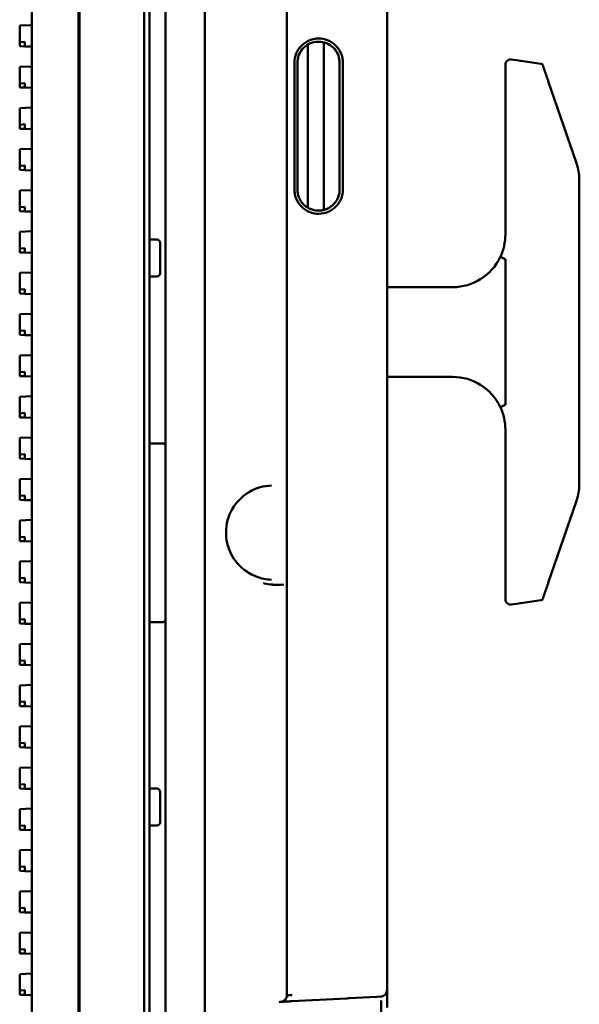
# Model space of a CAD drawing. Header units: millimetres. Extents: x 0 to 14369, y -869 to 2970.
# Tile 404 of 656: x 1703 to 1756, y 2418 to 2511. Entities that reach past the tile are written whole.
import ezdxf

# ---------------------------------------------------------------- set-up
doc = ezdxf.new("R2010")
doc.units = ezdxf.units.MM
doc.header["$LTSCALE"] = 10
doc.layers.add('Sichtbar (ISO)', color=7, linetype='Continuous', lineweight=50)

msp = doc.modelspace()

# ---------------------------------------------------------------- linework, layer by layer
at = {"layer": 'Sichtbar (ISO)'}
for p, q in [((1714.784, 2135.364), (1714.784, 2637.664)), ((1715.284, 2135.364), (1715.284, 2637.664)), ((1704.134, 2137.112), (1704.134, 2635.915)), ((1704.134, 2635.915), (1704.134, 2137.112)), ((1708.634, 2137.004), (1708.634, 2636.024)), ((1708.634, 2636.024), (1708.634, 2137.004)), ((1708.548, 2137.266), (1708.548, 2635.761)), ((1708.548, 2635.761), (1708.548, 2137.266)), ((1716.784, 2612.311), (1716.784, 2467.68)), ((1728.284, 2546.246), (1728.284, 2467.368)), ((1737.784, 2546.755), (1737.784, 2419.16)), ((1720.524, 2148.009), (1720.524, 2545.838)), ((1704.134, 2510.582), (1702.984, 2510.544)), ((1702.984, 2510.544), (1702.984, 2510.444)), ((1702.984, 2510.444), (1702.984, 2508.966)), ((1728.285, 2510.537), (1728.284, 2510.537)), ((1702.984, 2508.966), (1703.484, 2509.001)), ((1702.984, 2508.966), (1702.984, 2508.584)), ((1703.484, 2508.667), (1703.484, 2509.001)), ((1728.285, 2509.403), (1728.284, 2509.403)), ((1728.284, 2509.302), (1728.285, 2509.302)), ((1728.285, 2509.272), (1728.284, 2509.272)), ((1731.784, 2508.95), (1731.784, 2493.077)), ((1702.984, 2508.584), (1703.484, 2508.567)), ((1703.484, 2508.567), (1703.484, 2508.667)), ((1703.484, 2508.567), (1704.134, 2508.546)), ((1730.286, 2508.747), (1730.286, 2493.281)), ((1749.555, 2507.332), (1752.363, 2506.931)), ((1704.134, 2506.676), (1702.984, 2506.638)), ((1702.984, 2506.638), (1702.984, 2506.538)), ((1702.984, 2506.538), (1702.984, 2505.06)), ((1729, 2495.014), (1729, 2507.014)), ((1729.284, 2495.014), (1729.284, 2507.014)), ((1733.284, 2507.014), (1733.284, 2495.014)), ((1733.6, 2507.014), (1733.6, 2495.014)), ((1748.984, 2506.837), (1748.984, 2505.84)), ((1748.984, 2499.195), (1748.984, 2505.84)), ((1753.051, 2505.267), (1755.695, 2497.587)), ((1702.984, 2505.06), (1703.484, 2505.095)), ((1702.984, 2505.06), (1702.984, 2504.678)), ((1702.984, 2504.678), (1703.484, 2504.661)), ((1703.484, 2504.761), (1703.484, 2505.095)), ((1703.484, 2504.661), (1703.484, 2504.761)), ((1703.484, 2504.661), (1704.134, 2504.639)), ((1704.134, 2502.77), (1702.984, 2502.731)), ((1702.984, 2502.731), (1702.984, 2502.632)), ((1702.984, 2502.632), (1702.984, 2501.154)), ((1702.984, 2501.154), (1703.484, 2501.189)), ((1702.984, 2501.154), (1702.984, 2500.771)), ((1702.984, 2500.771), (1703.484, 2500.755)), ((1703.484, 2500.855), (1703.484, 2501.189)), ((1703.484, 2500.755), (1703.484, 2500.855)), ((1703.484, 2500.755), (1704.134, 2500.733)), ((1704.134, 2498.863), (1702.984, 2498.825)), ((1702.984, 2498.825), (1702.984, 2498.725)), ((1702.984, 2498.725), (1702.984, 2497.247)), ((1748.984, 2499.195), (1748.984, 2499.116)), ((1748.984, 2499.116), (1748.984, 2496.962)), ((1702.984, 2497.247), (1703.484, 2497.282)), ((1702.984, 2497.247), (1702.984, 2496.865)), ((1702.984, 2496.865), (1703.484, 2496.848)), ((1703.484, 2496.948), (1703.484, 2497.282)), ((1703.484, 2496.848), (1703.484, 2496.948)), ((1703.484, 2496.848), (1704.134, 2496.827)), ((1748.984, 2494.919), (1748.984, 2496.962)), ((1704.134, 2494.957), (1702.984, 2494.919)), ((1702.984, 2494.919), (1702.984, 2494.819)), ((1702.984, 2494.819), (1702.984, 2493.341)), ((1702.984, 2493.341), (1703.484, 2493.376)), ((1702.984, 2493.341), (1702.984, 2492.959)), ((1703.484, 2493.042), (1703.484, 2493.376)), ((1702.984, 2492.959), (1703.484, 2492.942)), ((1703.484, 2492.942), (1703.484, 2493.042)), ((1703.484, 2492.942), (1704.134, 2492.921)), ((1704.134, 2491.051), (1702.984, 2491.013)), ((1702.984, 2491.013), (1702.984, 2490.913)), ((1702.984, 2490.913), (1702.984, 2489.435)), ((1702.984, 2489.435), (1703.484, 2489.47)), ((1702.984, 2489.435), (1702.984, 2489.053)), ((1703.484, 2489.136), (1703.484, 2489.47)), ((1715.984, 2490.264), (1715.284, 2490.264)), ((1715.984, 2490.264), (1715.284, 2490.264)), ((1716.284, 2487.064), (1716.284, 2489.964)), ((1716.284, 2489.964), (1716.284, 2487.064)), ((1702.984, 2489.053), (1703.484, 2489.036)), ((1703.484, 2489.036), (1703.484, 2489.136)), ((1703.484, 2489.036), (1704.134, 2489.014)), ((1728.285, 2489.076), (1728.284, 2489.076)), ((1704.134, 2487.145), (1702.984, 2487.106)), ((1702.984, 2487.106), (1702.984, 2487.007)), ((1702.984, 2487.007), (1702.984, 2485.529)), ((1715.984, 2486.764), (1715.284, 2486.764)), ((1715.984, 2486.764), (1715.284, 2486.764)), ((1743.984, 2485.764), (1737.784, 2485.764)), ((1702.984, 2485.529), (1703.484, 2485.564)), ((1702.984, 2485.529), (1702.984, 2485.146)), ((1702.984, 2485.146), (1703.484, 2485.13)), ((1703.484, 2485.23), (1703.484, 2485.564)), ((1703.484, 2485.13), (1703.484, 2485.23)), ((1703.484, 2485.13), (1704.134, 2485.108)), ((1704.134, 2483.238), (1702.984, 2483.2)), ((1702.984, 2483.2), (1702.984, 2483.1)), ((1702.984, 2483.1), (1702.984, 2481.622)), ((1702.984, 2481.622), (1703.484, 2481.657)), ((1702.984, 2481.622), (1702.984, 2481.24)), ((1702.984, 2481.24), (1703.484, 2481.223)), ((1703.484, 2481.323), (1703.484, 2481.657)), ((1703.484, 2481.223), (1703.484, 2481.323)), ((1703.484, 2481.223), (1704.134, 2481.202)), ((1704.134, 2479.332), (1702.984, 2479.294)), ((1702.984, 2479.294), (1702.984, 2479.194)), ((1702.984, 2479.194), (1702.984, 2477.716)), ((1702.984, 2477.716), (1703.484, 2477.751)), ((1702.984, 2477.716), (1702.984, 2477.334)), ((1702.984, 2477.334), (1703.484, 2477.317)), ((1703.484, 2477.417), (1703.484, 2477.751)), ((1703.484, 2477.317), (1703.484, 2477.417)), ((1703.484, 2477.317), (1704.134, 2477.296)), ((1737.784, 2477.264), (1743.984, 2477.264)), ((1704.134, 2475.426), (1702.984, 2475.388)), ((1702.984, 2475.388), (1702.984, 2475.288)), ((1702.984, 2475.288), (1702.984, 2473.81)), ((1702.984, 2473.81), (1703.484, 2473.845)), ((1702.984, 2473.81), (1702.984, 2473.428)), ((1703.484, 2473.511), (1703.484, 2473.845)), ((1703.484, 2473.411), (1703.484, 2473.511)), ((1702.984, 2473.428), (1703.484, 2473.411)), ((1703.484, 2473.411), (1704.134, 2473.389)), ((1704.134, 2471.52), (1702.984, 2471.481)), ((1702.984, 2471.481), (1702.984, 2471.382)), ((1702.984, 2471.382), (1702.984, 2469.904)), ((1716.484, 2470.963), (1715.284, 2470.963)), ((1715.284, 2470.963), (1716.484, 2470.963)), ((1702.984, 2469.904), (1703.484, 2469.939)), ((1702.984, 2469.904), (1702.984, 2469.521)), ((1703.484, 2469.605), (1703.484, 2469.939)), ((1702.984, 2469.521), (1703.484, 2469.505)), ((1703.484, 2469.505), (1703.484, 2469.605)), ((1703.484, 2469.505), (1704.134, 2469.483)), ((1748.984, 2466.066), (1748.984, 2468.109)), ((1704.134, 2467.613), (1702.984, 2467.575)), ((1702.984, 2467.575), (1702.984, 2467.475)), ((1702.984, 2467.475), (1702.984, 2465.997)), ((1716.784, 2457.348), (1716.784, 2467.68)), ((1716.784, 2467.68), (1716.784, 2457.348)), ((1728.284, 2467.368), (1728.284, 2457.659)), ((1702.984, 2465.997), (1703.484, 2466.032)), ((1703.484, 2465.698), (1703.484, 2466.032)), ((1748.984, 2466.066), (1748.984, 2463.911)), ((1702.984, 2465.997), (1702.984, 2465.615)), ((1702.984, 2465.615), (1703.484, 2465.598)), ((1703.484, 2465.598), (1703.484, 2465.698)), ((1703.484, 2465.598), (1704.134, 2465.577)), ((1755.695, 2465.44), (1753.051, 2457.761)), ((1704.134, 2463.707), (1702.984, 2463.669)), ((1702.984, 2463.669), (1702.984, 2463.569)), ((1702.984, 2463.569), (1702.984, 2462.091)), ((1748.984, 2463.911), (1748.984, 2463.835)), ((1748.984, 2457.188), (1748.984, 2463.835)), ((1702.984, 2462.091), (1703.484, 2462.126)), ((1702.984, 2462.091), (1702.984, 2461.709)), ((1702.984, 2461.709), (1703.484, 2461.692)), ((1703.484, 2461.792), (1703.484, 2462.126)), ((1703.484, 2461.692), (1703.484, 2461.792)), ((1703.484, 2461.692), (1704.134, 2461.671)), ((1704.134, 2459.801), (1702.984, 2459.763)), ((1702.984, 2459.763), (1702.984, 2459.663)), ((1702.984, 2459.663), (1702.984, 2458.185)), ((1702.984, 2458.185), (1703.484, 2458.22)), ((1702.984, 2458.185), (1702.984, 2457.803)), ((1702.984, 2457.803), (1703.484, 2457.786)), ((1703.484, 2457.886), (1703.484, 2458.22)), ((1703.484, 2457.786), (1703.484, 2457.886)), ((1703.484, 2457.786), (1704.134, 2457.764)), ((1725.035, 2458.115), (1725.036, 2458.115)), ((1728.284, 2457.659), (1728.284, 2418.662)), ((1716.784, 2457.348), (1716.784, 2315.68)), ((1748.984, 2457.188), (1748.984, 2456.19)), ((1704.134, 2455.895), (1702.984, 2455.856)), ((1702.984, 2455.856), (1702.984, 2455.757)), ((1752.363, 2456.097), (1749.555, 2455.695)), ((1702.984, 2455.757), (1702.984, 2454.279)), ((1702.984, 2454.279), (1703.484, 2454.314)), ((1702.984, 2454.279), (1702.984, 2453.896)), ((1702.984, 2453.896), (1703.484, 2453.88)), ((1703.484, 2453.98), (1703.484, 2454.314)), ((1703.484, 2453.88), (1703.484, 2453.98)), ((1715.284, 2454.024), (1716.484, 2454.024)), ((1716.484, 2454.024), (1715.284, 2454.024)), ((1703.484, 2453.88), (1704.134, 2453.858)), ((1704.134, 2451.988), (1702.984, 2451.95)), ((1702.984, 2451.95), (1702.984, 2451.85)), ((1702.984, 2451.85), (1702.984, 2450.372)), ((1702.984, 2450.372), (1703.484, 2450.407)), ((1702.984, 2450.372), (1702.984, 2449.99)), ((1703.484, 2450.073), (1703.484, 2450.407)), ((1702.984, 2449.99), (1703.484, 2449.973)), ((1703.484, 2449.973), (1703.484, 2450.073)), ((1703.484, 2449.973), (1704.134, 2449.952)), ((1704.134, 2448.082), (1702.984, 2448.044)), ((1702.984, 2448.044), (1702.984, 2447.944)), ((1702.984, 2447.944), (1702.984, 2446.466)), ((1702.984, 2446.466), (1703.484, 2446.501)), ((1702.984, 2446.466), (1702.984, 2446.084)), ((1703.484, 2446.167), (1703.484, 2446.501)), ((1702.984, 2446.084), (1703.484, 2446.067)), ((1703.484, 2446.067), (1703.484, 2446.167)), ((1703.484, 2446.067), (1704.134, 2446.046)), ((1704.134, 2444.176), (1702.984, 2444.138)), ((1702.984, 2444.138), (1702.984, 2444.038)), ((1702.984, 2444.038), (1702.984, 2442.56)), ((1702.984, 2442.56), (1703.484, 2442.595)), ((1702.984, 2442.56), (1702.984, 2442.178)), ((1702.984, 2442.178), (1703.484, 2442.161)), ((1703.484, 2442.261), (1703.484, 2442.595)), ((1703.484, 2442.161), (1703.484, 2442.261)), ((1703.484, 2442.161), (1704.134, 2442.139)), ((1704.134, 2440.27), (1702.984, 2440.231)), ((1702.984, 2440.231), (1702.984, 2440.132)), ((1702.984, 2440.132), (1702.984, 2438.654)), ((1702.984, 2438.654), (1703.484, 2438.689)), ((1702.984, 2438.654), (1702.984, 2438.271)), ((1702.984, 2438.271), (1703.484, 2438.255)), ((1703.484, 2438.355), (1703.484, 2438.689)), ((1703.484, 2438.255), (1703.484, 2438.355)), ((1703.484, 2438.255), (1704.134, 2438.233)), ((1715.984, 2438.264), (1715.284, 2438.264)), ((1715.984, 2438.264), (1715.284, 2438.264)), ((1728.284, 2438.224), (1728.286, 2438.224)), ((1716.284, 2435.064), (1716.284, 2437.964)), ((1716.284, 2437.964), (1716.284, 2435.064)), ((1704.134, 2436.363), (1702.984, 2436.325)), ((1702.984, 2436.325), (1702.984, 2436.225)), ((1702.984, 2436.225), (1702.984, 2434.747)), ((1728.286, 2435.892), (1728.284, 2435.892)), ((1702.984, 2434.747), (1703.484, 2434.782)), ((1702.984, 2434.747), (1702.984, 2434.365)), ((1702.984, 2434.365), (1703.484, 2434.348)), ((1703.484, 2434.448), (1703.484, 2434.782)), ((1703.484, 2434.348), (1703.484, 2434.448)), ((1703.484, 2434.348), (1704.134, 2434.327)), ((1715.984, 2434.764), (1715.284, 2434.764)), ((1715.984, 2434.764), (1715.284, 2434.764)), ((1704.134, 2432.457), (1702.984, 2432.419)), ((1702.984, 2432.419), (1702.984, 2432.319)), ((1702.984, 2432.319), (1702.984, 2430.841)), ((1702.984, 2430.841), (1703.484, 2430.876)), ((1702.984, 2430.841), (1702.984, 2430.459)), ((1703.484, 2430.542), (1703.484, 2430.876)), ((1702.984, 2430.459), (1703.484, 2430.442)), ((1703.484, 2430.442), (1703.484, 2430.542)), ((1703.484, 2430.442), (1704.134, 2430.421)), ((1704.134, 2428.551), (1702.984, 2428.513)), ((1702.984, 2428.513), (1702.984, 2428.413)), ((1702.984, 2428.413), (1702.984, 2426.935)), ((1702.984, 2426.935), (1703.484, 2426.97)), ((1702.984, 2426.935), (1702.984, 2426.553)), ((1703.484, 2426.636), (1703.484, 2426.97)), ((1702.984, 2426.553), (1703.484, 2426.536)), ((1703.484, 2426.536), (1703.484, 2426.636)), ((1703.484, 2426.536), (1704.134, 2426.514)), ((1704.134, 2424.645), (1702.984, 2424.606)), ((1702.984, 2424.606), (1702.984, 2424.507)), ((1702.984, 2424.507), (1702.984, 2423.029)), ((1702.984, 2423.029), (1703.484, 2423.064)), ((1702.984, 2423.029), (1702.984, 2422.646)), ((1702.984, 2422.646), (1703.484, 2422.63)), ((1703.484, 2422.73), (1703.484, 2423.064)), ((1703.484, 2422.63), (1703.484, 2422.73)), ((1703.484, 2422.63), (1704.134, 2422.608)), ((1704.134, 2420.738), (1702.984, 2420.7)), ((1702.984, 2420.7), (1702.984, 2420.6)), ((1702.984, 2420.6), (1702.984, 2419.122)), ((1728.284, 2419.895), (1728.287, 2419.895)), ((1728.287, 2419.61), (1728.284, 2419.61)), ((1702.984, 2419.122), (1703.484, 2419.157)), ((1702.984, 2419.122), (1702.984, 2418.74)), ((1702.984, 2418.74), (1703.484, 2418.723)), ((1703.484, 2418.823), (1703.484, 2419.157)), ((1703.484, 2418.723), (1703.484, 2418.823)), ((1703.484, 2418.723), (1704.134, 2418.702)), ((1734.22, 2418.404), (1736.806, 2418.539)), ((1736.806, 2418.539), (1737.216, 2418.561)), ((1737.784, 2419.16), (1737.784, 2418.734)), ((1737.784, 2418.734), (1737.784, 2417.522)), ((1728.758, 2418.117), (1733.958, 2418.39))]:
    msp.add_line(p, q, dxfattribs=at)
for centre, radius, start, end in [((1749.484, 2506.837), 0.5, 81.86959, 180), ((1752.335, 2506.733), 0.2, 18.99818, 81.86923), ((1715.984, 2489.964), 0.3, 0, 90), ((1715.984, 2489.964), 0.3, 0, 90), ((1743.984, 2490.764), 5, 270, 334.50598), ((1715.984, 2487.064), 0.3, 270, 0), ((1715.984, 2487.064), 0.3, 270, 0), ((1743.984, 2472.264), 5, 25.49404, 90), ((1749.484, 2456.19), 0.5, 180, 278.13041), ((1752.335, 2456.295), 0.2, 278.13073, 341.00182), ((1715.984, 2437.964), 0.3, 0, 90), ((1715.984, 2437.964), 0.3, 0, 90), ((1715.984, 2435.064), 0.3, 270, 0), ((1715.984, 2435.064), 0.3, 270, 0), ((1727.675, 2418.671), 0.61, 274.4217, 359.16162), ((1737.174, 2419.169), 0.61, 273.91719, 359.08274)]:
    msp.add_arc(centre, radius, start, end, dxfattribs=at)
for centre, major_axis, ratio, start_param, end_param in [((1744.493, 2490.644), (-1.084, -4.613), 0.944827, 1.344532, 1.814465), ((1748.949, 2488.397), (0.451, -0.215), 0.030771, 1.570868, 3.141571), ((1748.949, 2474.631), (-0.451, -0.215), 0.03076, 0.000007, 1.570699), ((1744.493, 2472.383), (1.084, -4.613), 0.944836, 1.32714, 1.797069), ((1728.786, 2418.705), (-0.502, -0.056), 0.00073, 0.12989, 1.517744), ((1729.46, 2418.156), (-1.738, -0.093), 0.000204, 6.211666, 6.283454), ((1736.584, 2417.669), (-1.2, 0), 0.707107, 4.155924, 4.155937)]:
    msp.add_ellipse(centre, major_axis=major_axis, ratio=ratio, start_param=start_param, end_param=end_param, dxfattribs=at)
for points, knots in [([(1733.6, 2507.014), (1733.6, 2507.173), (1733.584, 2507.331), (1733.518, 2507.642), (1733.469, 2507.794), (1733.285, 2508.214), (1733.112, 2508.461), (1732.682, 2508.877), (1732.428, 2509.041), (1731.872, 2509.262), (1731.575, 2509.317), (1730.977, 2509.311), (1730.681, 2509.249), (1730.13, 2509.016), (1729.879, 2508.847), (1729.458, 2508.424), (1729.291, 2508.173), (1729.06, 2507.617), (1729, 2507.317), (1729, 2507.014)], [0.000001, 0.000001, 0.000001, 0.000001, 0.0476527, 0.0476527, 0.095245, 0.095245, 0.1846127, 0.1846127, 0.2740057, 0.2740057, 0.363371, 0.363371, 0.4526802, 0.4526802, 0.5418731, 0.5418731, 0.6309009, 0.6309009, 0.7212358, 0.7212358, 0.7212358, 0.7212358]), ([(1733.284, 2507.014), (1733.284, 2507.246), (1733.244, 2507.476), (1733.087, 2507.911), (1732.971, 2508.114), (1732.656, 2508.493), (1732.452, 2508.659), (1731.991, 2508.903), (1731.739, 2508.979), (1731.414, 2509.011), (1731.349, 2509.014), (1731.219, 2509.014), (1731.154, 2509.011), (1730.83, 2508.979), (1730.578, 2508.903), (1730.117, 2508.659), (1729.913, 2508.493), (1729.598, 2508.114), (1729.482, 2507.911), (1729.325, 2507.476), (1729.284, 2507.246), (1729.284, 2507.014)], [0.000001, 0.000001, 0.000001, 0.000001, 0.0695129, 0.0695129, 0.139046, 0.139046, 0.2173322, 0.2173322, 0.2957165, 0.2957165, 0.3152579, 0.3152579, 0.3347993, 0.3347993, 0.4131834, 0.4131834, 0.4914669, 0.4914669, 0.5610107, 0.5610107, 0.630532, 0.630532, 0.630532, 0.630532]), ([(1753.051, 2505.267), (1753.02, 2505.359), (1752.989, 2505.448), (1752.959, 2505.534), (1752.949, 2505.566), (1752.938, 2505.597), (1752.927, 2505.628), (1752.922, 2505.642), (1752.918, 2505.656), (1752.913, 2505.669), (1752.897, 2505.715), (1752.882, 2505.76), (1752.866, 2505.804), (1752.851, 2505.849), (1752.836, 2505.893), (1752.821, 2505.936), (1752.819, 2505.943), (1752.816, 2505.949), (1752.814, 2505.956), (1752.801, 2505.993), (1752.789, 2506.029), (1752.777, 2506.065), (1752.762, 2506.107), (1752.748, 2506.149), (1752.734, 2506.189), (1752.727, 2506.208), (1752.721, 2506.227), (1752.715, 2506.245), (1752.707, 2506.266), (1752.7, 2506.287), (1752.693, 2506.307), (1752.671, 2506.37), (1752.652, 2506.428), (1752.633, 2506.481), (1752.63, 2506.492), (1752.626, 2506.502), (1752.623, 2506.512), (1752.612, 2506.543), (1752.602, 2506.572), (1752.593, 2506.598), (1752.586, 2506.619), (1752.579, 2506.638), (1752.573, 2506.656), (1752.572, 2506.66), (1752.57, 2506.665), (1752.568, 2506.67), (1752.561, 2506.691), (1752.555, 2506.71), (1752.549, 2506.726), (1752.544, 2506.74), (1752.54, 2506.752), (1752.536, 2506.762), (1752.536, 2506.764), (1752.536, 2506.765), (1752.535, 2506.766), (1752.528, 2506.788), (1752.524, 2506.798), (1752.524, 2506.798)], [0, 0, 0, 0, 0.104609, 0.104609, 0.104609, 0.142857, 0.142857, 0.142857, 0.16017, 0.16017, 0.16017, 0.217758, 0.217758, 0.217758, 0.276811, 0.276811, 0.276811, 0.285714, 0.285714, 0.285714, 0.336998, 0.336998, 0.336998, 0.398921, 0.398921, 0.398921, 0.428571, 0.428571, 0.428571, 0.462715, 0.462715, 0.462715, 0.571429, 0.571429, 0.571429, 0.593906, 0.593906, 0.593906, 0.661301, 0.661301, 0.661301, 0.714286, 0.714286, 0.714286, 0.729076, 0.729076, 0.729076, 0.796925, 0.796925, 0.796925, 0.857143, 0.857143, 0.857143, 0.865152, 0.865152, 0.865152, 1, 1, 1, 1]), ([(1729, 2495.014), (1729, 2494.855), (1729.017, 2494.696), (1729.082, 2494.385), (1729.131, 2494.233), (1729.315, 2493.814), (1729.488, 2493.566), (1729.918, 2493.151), (1730.172, 2492.987), (1730.728, 2492.766), (1731.025, 2492.711), (1731.623, 2492.717), (1731.919, 2492.779), (1732.47, 2493.011), (1732.721, 2493.181), (1733.142, 2493.604), (1733.309, 2493.855), (1733.54, 2494.41), (1733.6, 2494.711), (1733.6, 2495.014)], [0.000001, 0.000001, 0.000001, 0.000001, 0.0476527, 0.0476527, 0.095245, 0.095245, 0.1846127, 0.1846127, 0.2740057, 0.2740057, 0.363371, 0.363371, 0.4526802, 0.4526802, 0.5418731, 0.5418731, 0.6309009, 0.6309009, 0.7212358, 0.7212358, 0.7212358, 0.7212358]), ([(1729.284, 2495.014), (1729.284, 2494.867), (1729.3, 2494.721), (1729.364, 2494.435), (1729.412, 2494.296), (1729.516, 2494.075), (1729.564, 2493.99), (1729.69, 2493.8), (1729.772, 2493.699), (1729.955, 2493.514), (1730.055, 2493.431), (1730.27, 2493.285), (1730.385, 2493.223), (1730.624, 2493.121), (1730.749, 2493.082), (1731.004, 2493.029), (1731.133, 2493.015), (1731.394, 2493.013), (1731.524, 2493.024), (1731.779, 2493.072), (1731.905, 2493.108), (1732.146, 2493.204), (1732.262, 2493.264), (1732.48, 2493.406), (1732.582, 2493.487), (1732.769, 2493.668), (1732.853, 2493.767), (1733.043, 2494.04), (1733.133, 2494.223), (1733.254, 2494.61), (1733.284, 2494.811), (1733.284, 2495.014)], [0.000001, 0.000001, 0.000001, 0.000001, 0.0439823, 0.0439823, 0.087977, 0.087977, 0.117299, 0.117299, 0.1563141, 0.1563141, 0.1953684, 0.1953684, 0.2344567, 0.2344567, 0.2735691, 0.2735691, 0.3126919, 0.3126919, 0.3518159, 0.3518159, 0.3909308, 0.3909308, 0.4300232, 0.4300232, 0.4690833, 0.4690833, 0.5081065, 0.5081065, 0.5689462, 0.5689462, 0.6297723, 0.6297723, 0.6297723, 0.6297723]), ([(1755.984, 2495.861), (1755.984, 2495.263), (1755.984, 2494.367), (1755.984, 2493.321), (1755.984, 2492.723), (1755.984, 2492.125), (1755.984, 2491.527), (1755.984, 2490.93), (1755.984, 2490.481), (1755.984, 2490.033), (1755.984, 2489.435), (1755.984, 2488.688), (1755.984, 2487.791), (1755.984, 2486.595), (1755.984, 2484.503), (1755.984, 2482.71), (1755.984, 2481.514)], [0, 0, 0, 0, 0.125, 0.1875, 0.21875, 0.25, 0.3125, 0.34375, 0.375, 0.40625, 0.4375, 0.5, 0.5625, 0.625, 0.75, 1, 1, 1, 1]), ([(1748.984, 2494.919), (1748.984, 2494.719), (1748.984, 2494.339), (1748.984, 2493.832), (1748.984, 2493.364), (1748.984, 2492.932), (1748.984, 2492.533), (1748.984, 2492.167), (1748.985, 2491.941), (1748.985, 2491.832)], [0, 0, 0, 0, 0.1428571, 0.2857143, 0.4285714, 0.5714286, 0.7142857, 0.8571429, 1, 1, 1, 1]), ([(1748.955, 2488.41), (1748.958, 2488.409), (1748.961, 2488.407), (1748.966, 2488.403), (1748.968, 2488.4), (1748.974, 2488.39), (1748.977, 2488.382), (1748.983, 2488.359), (1748.984, 2488.341), (1748.984, 2488.324)], [-0.009508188, -0.009508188, -0.009508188, -0.009508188, -0.008530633, -0.008530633, -0.007495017, -0.007495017, -0.005132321, -0.005132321, -0.000260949, -0.000260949, -0.000260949, -0.000260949]), ([(1748.984, 2488.324), (1748.984, 2487.703), (1748.984, 2487.082), (1748.984, 2486.461), (1748.984, 2484.812), (1748.984, 2483.163), (1748.984, 2481.514)], [0.0000026, 0.0000026, 0.0000026, 0.0000026, 0.2735195, 0.2735195, 0.2735195, 1, 1, 1, 1]), ([(1748.984, 2481.514), (1748.984, 2479.865), (1748.985, 2478.216), (1748.985, 2476.566), (1748.985, 2475.945), (1748.985, 2475.324), (1748.985, 2474.704)], [0, 0, 0, 0, 0.726486, 0.726486, 0.726486, 1, 1, 1, 1]), ([(1755.984, 2481.514), (1755.984, 2480.318), (1755.984, 2478.525), (1755.984, 2476.432), (1755.984, 2475.237), (1755.984, 2474.34), (1755.984, 2473.593), (1755.984, 2472.995), (1755.984, 2472.547), (1755.984, 2472.098), (1755.984, 2471.5), (1755.984, 2470.903), (1755.984, 2470.305), (1755.984, 2469.707), (1755.984, 2468.661), (1755.984, 2467.764), (1755.984, 2467.166)], [0, 0, 0, 0, 0.25, 0.375, 0.4375, 0.5, 0.5625, 0.59375, 0.625, 0.65625, 0.6875, 0.75, 0.78125, 0.8125, 0.875, 1, 1, 1, 1]), ([(1748.985, 2474.704), (1748.984, 2474.687), (1748.983, 2474.669), (1748.977, 2474.645), (1748.974, 2474.637), (1748.968, 2474.628), (1748.966, 2474.625), (1748.961, 2474.62), (1748.958, 2474.619), (1748.955, 2474.617)], [-0.009304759, -0.009304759, -0.009304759, -0.009304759, -0.004399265, -0.004399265, -0.002024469, -0.002024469, -0.000983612, -0.000983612, -0.000000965, -0.000000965, -0.000000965, -0.000000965]), ([(1716.784, 2470.751), (1716.784, 2470.752), (1716.784, 2470.752), (1716.784, 2470.772), (1716.78, 2470.791), (1716.766, 2470.827), (1716.755, 2470.845), (1716.723, 2470.883), (1716.698, 2470.903), (1716.641, 2470.934), (1716.611, 2470.945), (1716.548, 2470.959), (1716.517, 2470.963), (1716.484, 2470.963)], [-0.10532467, -0.10532467, -0.10532467, -0.10532467, -0.10502345, -0.10502345, -0.09524236, -0.09524236, -0.08570226, -0.08570226, -0.07292863, -0.07292863, -0.06227989, -0.06227989, -0.05251173, -0.05251173, -0.05251173, -0.05251173]), ([(1716.484, 2470.963), (1716.517, 2470.963), (1716.548, 2470.959), (1716.611, 2470.945), (1716.641, 2470.934), (1716.698, 2470.903), (1716.723, 2470.883), (1716.755, 2470.845), (1716.766, 2470.827), (1716.78, 2470.791), (1716.784, 2470.772), (1716.784, 2470.752), (1716.784, 2470.752), (1716.784, 2470.751)], [0.05251173, 0.05251173, 0.05251173, 0.05251173, 0.06227989, 0.06227989, 0.07292863, 0.07292863, 0.08570226, 0.08570226, 0.09524236, 0.09524236, 0.10502345, 0.10502345, 0.10532467, 0.10532467, 0.10532467, 0.10532467]), ([(1748.985, 2471.196), (1748.985, 2471.087), (1748.984, 2470.86), (1748.984, 2470.494), (1748.984, 2470.095), (1748.984, 2469.663), (1748.984, 2469.195), (1748.984, 2468.688), (1748.984, 2468.308), (1748.984, 2468.109)], [0, 0, 0, 0, 0.1428571, 0.2857143, 0.4285714, 0.5714286, 0.7142857, 0.8571429, 1, 1, 1, 1]), ([(1726.838, 2466.975), (1726.113, 2466.95), (1725.383, 2466.752), (1724.411, 2466.175), (1724.121, 2465.956), (1723.643, 2465.484), (1723.444, 2465.248), (1723.13, 2464.774), (1723.004, 2464.547), (1722.813, 2464.109), (1722.739, 2463.903), (1722.582, 2463.329), (1722.526, 2462.935), (1722.521, 2462.216), (1722.556, 2461.882), (1722.691, 2461.26), (1722.79, 2460.964), (1723.05, 2460.382), (1723.221, 2460.098), (1723.646, 2459.528), (1723.915, 2459.255), (1724.574, 2458.729), (1724.98, 2458.503), (1725.864, 2458.165), (1726.35, 2458.07), (1726.837, 2458.053)], [0, 0, 0, 0, 0.323924, 0.323924, 0.468522, 0.468522, 0.58102, 0.58102, 0.668766, 0.668766, 0.738015, 0.738015, 0.854779, 0.854779, 0.953642, 0.953642, 1.051, 1.051, 1.163729, 1.163729, 1.307388, 1.307388, 1.49897, 1.49897, 1.716702, 1.716702, 1.716702, 1.716702]), ([(1727.991, 2457.592), (1727.651, 2457.564), (1727.325, 2457.558), (1727.014, 2457.576), (1726.989, 2457.577), (1726.963, 2457.579), (1726.938, 2457.581), (1726.654, 2457.601), (1726.383, 2457.641), (1726.124, 2457.703), (1726.104, 2457.707), (1726.084, 2457.712), (1726.065, 2457.717)], [0, 0, 0, 0, 0.05, 0.05, 0.05, 0.0541091, 0.0541091, 0.0541091, 0.1, 0.1, 0.1, 0.1034955, 0.1034955, 0.1034955, 0.1034955]), ([(1753.051, 2457.761), (1753.02, 2457.669), (1752.989, 2457.58), (1752.959, 2457.494), (1752.949, 2457.463), (1752.938, 2457.433), (1752.928, 2457.403), (1752.923, 2457.388), (1752.918, 2457.373), (1752.913, 2457.358), (1752.897, 2457.313), (1752.882, 2457.268), (1752.866, 2457.224), (1752.851, 2457.179), (1752.836, 2457.135), (1752.821, 2457.091), (1752.819, 2457.086), (1752.817, 2457.081), (1752.815, 2457.076), (1752.802, 2457.037), (1752.789, 2457), (1752.777, 2456.963), (1752.762, 2456.92), (1752.748, 2456.879), (1752.734, 2456.839), (1752.728, 2456.821), (1752.722, 2456.803), (1752.716, 2456.785), (1752.708, 2456.763), (1752.701, 2456.742), (1752.693, 2456.721), (1752.672, 2456.658), (1752.652, 2456.6), (1752.634, 2456.548), (1752.63, 2456.537), (1752.626, 2456.526), (1752.623, 2456.515), (1752.612, 2456.484), (1752.602, 2456.456), (1752.593, 2456.429), (1752.586, 2456.409), (1752.579, 2456.39), (1752.573, 2456.372), (1752.572, 2456.367), (1752.57, 2456.363), (1752.568, 2456.358), (1752.561, 2456.337), (1752.555, 2456.318), (1752.549, 2456.302), (1752.544, 2456.287), (1752.54, 2456.275), (1752.536, 2456.265), (1752.536, 2456.264), (1752.536, 2456.263), (1752.535, 2456.261), (1752.528, 2456.24), (1752.524, 2456.229), (1752.524, 2456.229)], [0, 0, 0, 0, 0.105587, 0.105587, 0.105587, 0.142857, 0.142857, 0.142857, 0.161507, 0.161507, 0.161507, 0.21933, 0.21933, 0.21933, 0.278481, 0.278481, 0.278481, 0.285714, 0.285714, 0.285714, 0.338654, 0.338654, 0.338654, 0.400453, 0.400453, 0.400453, 0.428571, 0.428571, 0.428571, 0.464033, 0.464033, 0.464033, 0.571429, 0.571429, 0.571429, 0.594585, 0.594585, 0.594585, 0.661628, 0.661628, 0.661628, 0.714286, 0.714286, 0.714286, 0.729087, 0.729087, 0.729087, 0.7967, 0.7967, 0.7967, 0.857143, 0.857143, 0.857143, 0.864828, 0.864828, 0.864828, 1, 1, 1, 1]), ([(1716.784, 2454.239), (1716.784, 2454.238), (1716.784, 2454.238), (1716.784, 2454.218), (1716.78, 2454.199), (1716.766, 2454.161), (1716.755, 2454.144), (1716.722, 2454.105), (1716.697, 2454.084), (1716.64, 2454.053), (1716.611, 2454.042), (1716.548, 2454.028), (1716.517, 2454.024), (1716.484, 2454.024)], [-0.00030271, -0.00030271, -0.00030271, -0.00030271, 0, 0, 0.00988916, 0.00988916, 0.01952691, 0.01952691, 0.03231332, 0.03231332, 0.04293309, 0.04293309, 0.05265846, 0.05265846, 0.05265846, 0.05265846]), ([(1716.484, 2454.024), (1716.517, 2454.024), (1716.548, 2454.028), (1716.611, 2454.042), (1716.64, 2454.053), (1716.697, 2454.084), (1716.722, 2454.105), (1716.755, 2454.144), (1716.766, 2454.161), (1716.78, 2454.199), (1716.784, 2454.218), (1716.784, 2454.238), (1716.784, 2454.238), (1716.784, 2454.239)], [-0.05265846, -0.05265846, -0.05265846, -0.05265846, -0.04293309, -0.04293309, -0.03231332, -0.03231332, -0.01952691, -0.01952691, -0.00988916, -0.00988916, 0, 0, 0.00030271, 0.00030271, 0.00030271, 0.00030271]), ([(1728.279, 2418.564), (1728.279, 2418.564), (1728.278, 2418.564), (1728.268, 2418.507), (1728.25, 2418.45), (1728.194, 2418.34), (1728.155, 2418.285), (1728.087, 2418.217), (1728.063, 2418.196), (1727.997, 2418.148), (1727.953, 2418.123), (1727.904, 2418.104), (1727.901, 2418.102), (1727.898, 2418.101)], [0.00454961, 0.00454961, 0.00454961, 0.00454961, 0.00466869, 0.00466869, 0.02233017, 0.02233017, 0.04194665, 0.04194665, 0.05138039, 0.05138039, 0.06637036, 0.06637036, 0.06724474, 0.06724474, 0.06724474, 0.06724474]), ([(1728.216, 2418.395), (1728.222, 2418.404), (1728.227, 2418.414), (1728.233, 2418.426), (1728.234, 2418.428), (1728.236, 2418.432), (1728.237, 2418.433), (1728.238, 2418.436), (1728.238, 2418.436), (1728.239, 2418.438), (1728.239, 2418.438), (1728.24, 2418.439), (1728.24, 2418.439), (1728.24, 2418.44), (1728.24, 2418.44), (1728.24, 2418.44), (1728.24, 2418.44), (1728.24, 2418.44), (1728.24, 2418.44), (1728.24, 2418.441), (1728.241, 2418.442), (1728.241, 2418.443), (1728.242, 2418.445), (1728.244, 2418.449), (1728.245, 2418.453), (1728.248, 2418.46), (1728.25, 2418.464), (1728.257, 2418.481), (1728.261, 2418.494), (1728.271, 2418.53), (1728.277, 2418.554), (1728.282, 2418.583), (1728.282, 2418.589), (1728.283, 2418.594)], [0.06417964, 0.06417964, 0.06417964, 0.06417964, 0.067444, 0.067444, 0.06819958, 0.06819958, 0.06876875, 0.06876875, 0.06904137, 0.06904137, 0.06931675, 0.06931675, 0.0695931, 0.0695931, 0.07014107, 0.07014107, 0.07041274, 0.07041274, 0.07068628, 0.07068628, 0.07096072, 0.07096072, 0.07151533, 0.07151533, 0.07261203, 0.07261203, 0.07400984, 0.07400984, 0.0780863, 0.0780863, 0.08528458, 0.08528458, 0.08703567, 0.08703567, 0.08703567, 0.08703567]), ([(1728.277, 2418.539), (1728.274, 2418.527), (1728.27, 2418.514), (1728.267, 2418.502), (1728.262, 2418.485), (1728.256, 2418.469), (1728.249, 2418.452)], [0.1300201, 0.1300201, 0.1300201, 0.1300201, 0.1748492, 0.1748492, 0.1748492, 0.2357224, 0.2357224, 0.2357224, 0.2357224]), ([(1728.288, 2418.636), (1728.287, 2418.627), (1728.287, 2418.618), (1728.286, 2418.609), (1728.285, 2418.591), (1728.283, 2418.573), (1728.28, 2418.555), (1728.279, 2418.55), (1728.278, 2418.545), (1728.277, 2418.539)], [0.0159376, 0.0159376, 0.0159376, 0.0159376, 0.0476704, 0.0476704, 0.0476704, 0.1112281, 0.1112281, 0.1112281, 0.1300201, 0.1300201, 0.1300201, 0.1300201]), ([(1728.285, 2418.608), (1728.285, 2418.608), (1728.285, 2418.608), (1728.285, 2418.607), (1728.285, 2418.606), (1728.284, 2418.599), (1728.283, 2418.593), (1728.281, 2418.58), (1728.28, 2418.573), (1728.279, 2418.566)], [0, 0, 0, 0, 0.000015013, 0.000015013, 0.000352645, 0.000352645, 0.00215244, 0.00215244, 0.004397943, 0.004397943, 0.004397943, 0.004397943]), ([(1728.286, 2418.662), (1728.288, 2418.662), (1728.289, 2418.663), (1728.29, 2418.663), (1728.291, 2418.663), (1728.292, 2418.663), (1728.293, 2418.663), (1728.296, 2418.664), (1728.3, 2418.664), (1728.304, 2418.665), (1728.312, 2418.666), (1728.322, 2418.667), (1728.336, 2418.668), (1728.349, 2418.67), (1728.364, 2418.672), (1728.382, 2418.674), (1728.399, 2418.676), (1728.419, 2418.678), (1728.44, 2418.68), (1728.462, 2418.682), (1728.485, 2418.685), (1728.51, 2418.688), (1728.535, 2418.691), (1728.561, 2418.693), (1728.588, 2418.697), (1728.615, 2418.7), (1728.643, 2418.703), (1728.672, 2418.706), (1728.686, 2418.708), (1728.7, 2418.71), (1728.715, 2418.711), (1728.729, 2418.713), (1728.744, 2418.715), (1728.758, 2418.716)], [0, 0, 0, 0, 0.03125, 0.03125, 0.03125, 0.0625, 0.0625, 0.0625, 0.125, 0.125, 0.125, 0.25, 0.25, 0.25, 0.375, 0.375, 0.375, 0.5, 0.5, 0.5, 0.625, 0.625, 0.625, 0.75, 0.75, 0.75, 0.875, 0.875, 0.875, 0.9375, 0.9375, 0.9375, 1, 1, 1, 1]), ([(1727.649, 2418.056), (1727.642, 2418.055), (1727.629, 2418.053), (1727.603, 2418.048), (1727.579, 2418.044), (1727.562, 2418.04), (1727.557, 2418.039)], [0, 0, 0, 0, 0.0374245, 0.0745749, 0.1480872, 0.174608, 0.174608, 0.174608, 0.174608]), ([(1727.722, 2418.063), (1727.722, 2418.063), (1727.719, 2418.063), (1727.706, 2418.062), (1727.688, 2418.06), (1727.67, 2418.058), (1727.66, 2418.057), (1727.655, 2418.056), (1727.653, 2418.056)], [0, 0, 0, 0, 0.25, 0.5, 0.75, 0.875, 0.9375, 0.9708986, 0.9708986, 0.9708986, 0.9708986]), ([(1727.732, 2418.064), (1727.735, 2418.064), (1727.742, 2418.064), (1727.758, 2418.065), (1727.791, 2418.067), (1727.857, 2418.07), (1727.96, 2418.075), (1728.084, 2418.082), (1728.228, 2418.09), (1728.39, 2418.098), (1728.537, 2418.106), (1728.662, 2418.112), (1728.726, 2418.116), (1728.758, 2418.117)], [0, 0, 0, 0, 0.03125, 0.0625, 0.125, 0.25, 0.375, 0.5, 0.625, 0.75, 0.875, 0.9375, 1, 1, 1, 1]), ([(1727.859, 2418.088), (1727.853, 2418.085), (1727.846, 2418.083), (1727.839, 2418.081), (1727.822, 2418.076), (1727.804, 2418.072), (1727.786, 2418.069), (1727.769, 2418.067), (1727.752, 2418.065), (1727.735, 2418.064)], [0.8483673, 0.8483673, 0.8483673, 0.8483673, 0.8726153, 0.8726153, 0.8726153, 0.9363941, 0.9363941, 0.9363941, 0.996985, 0.996985, 0.996985, 0.996985]), ([(1727.898, 2418.101), (1727.87, 2418.091), (1727.842, 2418.082), (1727.811, 2418.075), (1727.808, 2418.075), (1727.805, 2418.074), (1727.803, 2418.074), (1727.801, 2418.073), (1727.801, 2418.073), (1727.801, 2418.073), (1727.8, 2418.073), (1727.8, 2418.073), (1727.8, 2418.073), (1727.8, 2418.073)], [0, 0, 0, 0, 0.00895189, 0.00895189, 0.00960015, 0.00960015, 0.01008634, 0.01008634, 0.0101775, 0.0101775, 0.01020707, 0.01020707, 0.01022185, 0.01022185, 0.01022185, 0.01022185]), ([(1737.204, 2417.098), (1737.205, 2417.281), (1737.202, 2417.502), (1737.205, 2417.875), (1737.208, 2418.012), (1737.216, 2418.145), (1737.217, 2418.163), (1737.218, 2418.181)], [-0.2005957, -0.2005957, -0.2005957, -0.2005957, -0.0841401, -0.0841401, 0, 0, 0.0136739, 0.0136739, 0.0136739, 0.0136739])]:
    msp.add_open_spline(points, degree=3, knots=knots, dxfattribs=at)
for points in [[(1755.695, 2497.587), (1755.845, 2497.154), (1755.942, 2496.688), (1755.973, 2496.201)], [(1755.973, 2496.201), (1755.981, 2496.088), (1755.984, 2495.975), (1755.984, 2495.861)], [(1728.285, 2492.727), (1728.285, 2492.727), (1728.285, 2492.727), (1728.284, 2492.727)], [(1728.284, 2491.432), (1728.285, 2491.432), (1728.285, 2491.433), (1728.285, 2491.433)], [(1728.285, 2491.432), (1728.285, 2491.432), (1728.285, 2491.432), (1728.284, 2491.431)], [(1748.985, 2491.832), (1748.985, 2491.719), (1748.984, 2491.49), (1748.984, 2491.134), (1748.984, 2490.888), (1748.984, 2490.764)], [(1748.984, 2472.264), (1748.984, 2472.139), (1748.984, 2471.894), (1748.984, 2471.537), (1748.985, 2471.308), (1748.985, 2471.196)], [(1755.984, 2467.099), (1755.982, 2466.948), (1755.974, 2466.801), (1755.96, 2466.655)], [(1755.984, 2467.166), (1755.984, 2467.053), (1755.981, 2466.939), (1755.973, 2466.826)], [(1755.973, 2466.826), (1755.942, 2466.34), (1755.845, 2465.874), (1755.695, 2465.44)], [(1728.285, 2418.649), (1728.288, 2418.645), (1728.288, 2418.64), (1728.288, 2418.636)], [(1727.143, 2417.83), (1727.143, 2417.83), (1727.143, 2417.83), (1727.143, 2417.83)], [(1727.735, 2418.064), (1727.731, 2418.063), (1727.728, 2418.063), (1727.726, 2418.063)], [(1728.112, 2418.242), (1728.062, 2418.191), (1728.001, 2418.148), (1727.937, 2418.118)], [(1733.958, 2418.39), (1733.983, 2418.391), (1734.032, 2418.394), (1734.101, 2418.397), (1734.164, 2418.401), (1734.202, 2418.403), (1734.22, 2418.404)]]:
    msp.add_open_spline(points, degree=3, dxfattribs=at)

doc.saveas('drawing.dxf')
